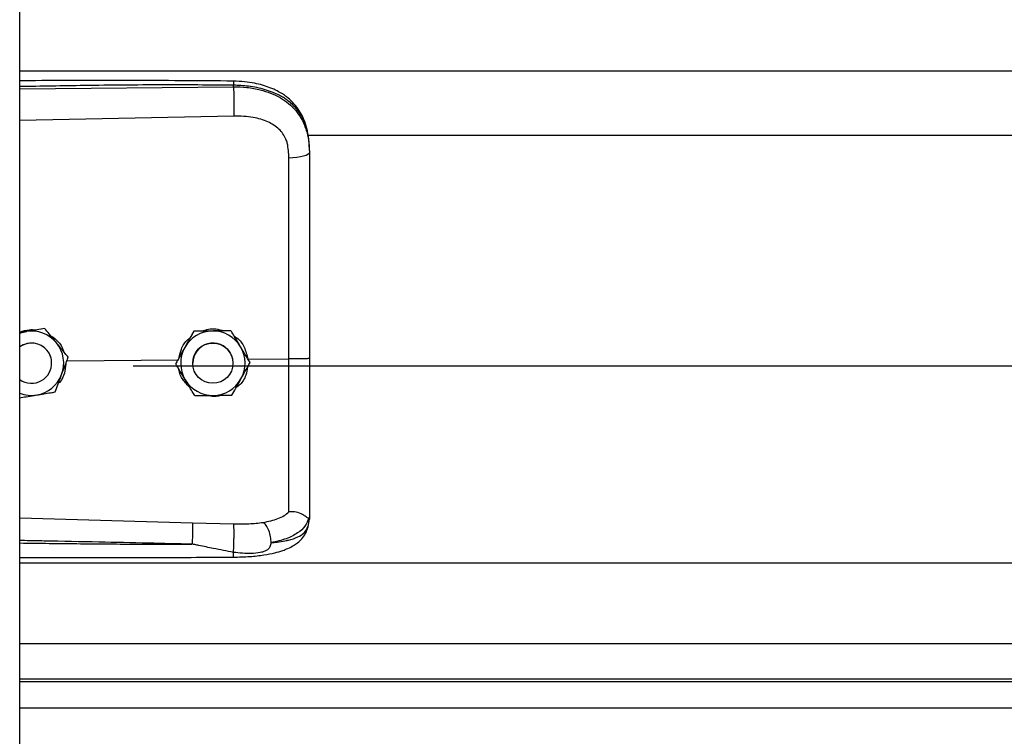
# Model space of a CAD drawing. Header units: inches. Extents: x 170 to 284, y 215 to 248.
# Tile 515 of 656: x 202.5 to 202.762, y 242.43 to 242.621. Entities that reach past the tile are written whole.
import ezdxf

# ---------------------------------------------------------------- set-up
doc = ezdxf.new("R2010")
doc.units = ezdxf.units.IN
doc.header["$LTSCALE"] = 0.25
doc.header["$MEASUREMENT"] = 0
doc.layers.add('LH FRONT OF HOOD', color=7, linetype='Continuous')

msp = doc.modelspace()

# ---------------------------------------------------------------- linework, layer by layer
at = {"layer": 'LH FRONT OF HOOD'}
for p, q in [((202.5003237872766, 239.8211148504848), (202.5003237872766, 244.0215643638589)), ((202.5003237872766, 242.6070511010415), (206.5326438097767, 242.6070511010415)), ((202.5003237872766, 242.6023027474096), (202.5571710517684, 242.6028394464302)), ((202.5571710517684, 242.6028394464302), (202.5571710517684, 242.603250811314)), ((202.557267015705, 242.5950506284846), (202.5003237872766, 242.5938410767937)), ((202.5768719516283, 242.589975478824), (206.4560926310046, 242.589975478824)), ((202.5773665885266, 242.5859162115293), (202.5773665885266, 242.5854278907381)), ((202.5020983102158, 242.5377747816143), (202.5003237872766, 242.5374859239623)), ((202.5069763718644, 242.5385709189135), (202.5060478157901, 242.5384198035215)), ((202.5069763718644, 242.5385692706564), (202.5069763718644, 242.5385709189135)), ((202.5466154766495, 242.5378111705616), (202.5466154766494, 242.5378128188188)), ((202.5564989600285, 242.5379594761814), (202.5564989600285, 242.5379611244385)), ((202.5088241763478, 242.5293249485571), (202.5088241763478, 242.5293257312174)), ((202.5128579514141, 242.5299322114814), (202.5425559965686, 242.530216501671)), ((202.5132301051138, 242.5309144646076), (202.5132301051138, 242.5309161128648)), ((202.5304915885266, 242.5285830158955), (206.5024760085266, 242.5285830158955)), ((202.5418021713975, 242.5291776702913), (202.5418021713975, 242.5291793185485)), ((202.5463354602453, 242.5293257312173), (202.5463354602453, 242.5293249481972)), ((202.5570358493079, 242.5293249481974), (202.5570358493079, 242.5293257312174)), ((202.5609953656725, 242.5303930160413), (202.5719089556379, 242.5304974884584)), ((202.5615691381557, 242.5294742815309), (202.5615691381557, 242.529475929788)), ((202.5003237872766, 242.4881693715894), (202.5462594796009, 242.4868375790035)), ((202.5462594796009, 242.4868375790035), (202.5572451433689, 242.4865754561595)), ((202.5770268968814, 242.485860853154), (202.5773665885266, 242.4878460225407)), ((202.5773665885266, 242.4883748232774), (202.5773665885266, 242.4878460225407)), ((202.5003237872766, 242.4761974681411), (206.5326438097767, 242.4761974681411)), ((202.5003237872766, 242.4548184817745), (206.5326438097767, 242.4548184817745)), ((206.5326438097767, 242.4453332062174), (202.5003237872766, 242.4453332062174)), ((202.5003237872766, 242.4446938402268), (206.5326438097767, 242.4446938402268)), ((202.5003237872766, 242.4376757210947), (206.5326438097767, 242.4376757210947))]:
    msp.add_line(p, q, dxfattribs=at)
at = {"layer": 'LH FRONT OF HOOD', "flags": 128}
for points in [[(202.5773665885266, 242.5854278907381), (202.577262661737, 242.5851321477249), (202.5769547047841, 242.5848472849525), (202.5764540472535, 242.584583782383), (202.5757791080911, 242.5843513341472), (202.5749547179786, 242.5841584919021), (202.5740112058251, 242.5840123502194), (202.5729832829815, 242.5839182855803), (202.5719087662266, 242.5838797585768)], [(202.5003237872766, 242.5372853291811), (202.501007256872, 242.5375229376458), (202.5020983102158, 242.5377747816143)], [(202.5562784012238, 242.532070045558), (202.5568832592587, 242.5305943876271), (202.5570358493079, 242.5293257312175)]]:
    msp.add_lwpolyline(points, dxfattribs=at)
at = {"layer": 'LH FRONT OF HOOD'}
msp.add_circle((202.5516856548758, 242.5293249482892), 0.005350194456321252, dxfattribs=at)
for centre, radius, start, end in [((202.5034739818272, 242.5293257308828), 0.008560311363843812, 39.24773070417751, 99.24772960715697), ((202.5516856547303, 242.529325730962), 0.008560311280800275, 90.85968127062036, 150.8596805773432), ((202.5516856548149, 242.5293257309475), 0.008560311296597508, 30.85968260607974, 90.85968183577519), ((202.5034739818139, 242.5293257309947), 0.00535019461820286, 39.24773075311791, 126.0718980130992), ((202.5034739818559, 242.5293249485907), 0.005350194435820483, 300.009742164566, 126.0718999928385), ((202.5034739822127, 242.5293257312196), 0.00856031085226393, 339.2477292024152, 39.24773059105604), ((202.5516856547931, 242.5293257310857), 0.005350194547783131, 30.85968222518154, 179.9999985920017), ((202.5516856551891, 242.5293257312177), 0.008560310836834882, 330.8596808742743, 30.85968233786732), ((202.5034739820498, 242.529325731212), 0.005350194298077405, 5.904086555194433e-08, 39.24773054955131), ((202.5516856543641, 242.5293257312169), 0.00856031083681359, 150.8596808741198, 210.8596823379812), ((202.5034739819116, 242.5293257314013), 0.008560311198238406, 279.2477290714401, 339.2477287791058), ((202.5034739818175, 242.5293249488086), 0.005350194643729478, 233.9281021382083, 300.009741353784), ((202.5516856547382, 242.5293257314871), 0.008560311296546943, 210.8596826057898, 270.8596818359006), ((202.5516856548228, 242.5293257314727), 0.008560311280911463, 270.8596812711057, 330.8596805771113), ((202.5034739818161, 242.5293257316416), 0.00856031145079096, 248.4076756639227, 279.2477294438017)]:
    msp.add_arc(centre, radius, start, end, dxfattribs=at)
for points, knots in [([(202.5571524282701, 242.6043429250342), (202.5479354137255, 242.6044108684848), (202.5298485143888, 242.6045441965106), (202.5109049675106, 242.6044868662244), (202.5011792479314, 242.6044340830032), (202.5003237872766, 242.6044294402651)], [0, 0, 0, 0, 0.4865830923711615, 0.9548405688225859, 1, 1, 1, 1]), ([(202.5571522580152, 242.6043270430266), (202.5571534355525, 242.6043310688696), (202.5571574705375, 242.6043448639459), (202.5571626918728, 242.604229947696), (202.5571693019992, 242.6039371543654), (202.5571703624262, 242.6035212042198), (202.5571710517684, 242.603250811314)], [0, 0, 0, 0, 0.09787641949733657, 0.3353863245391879, 0.5679606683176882, 1, 1, 1, 1]), ([(202.5772801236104, 242.5879593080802), (202.5771611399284, 242.5890297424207), (202.5769457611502, 242.5909673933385), (202.576200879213, 242.5934860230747), (202.5753436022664, 242.595395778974), (202.574268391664, 242.5971484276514), (202.5729533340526, 242.5987366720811), (202.5714826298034, 242.6000316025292), (202.5701089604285, 242.6009914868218), (202.568666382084, 242.6018229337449), (202.5662881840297, 242.6028900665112), (202.5633517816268, 242.6037029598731), (202.560042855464, 242.604231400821), (202.5581510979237, 242.6043043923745), (202.5571524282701, 242.6043429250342)], [0, 0, 0, 0, 0.1084465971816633, 0.1963050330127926, 0.2691828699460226, 0.3279968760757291, 0.4149595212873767, 0.4916410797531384, 0.5389760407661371, 0.5941910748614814, 0.6694152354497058, 0.8148545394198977, 0.9022606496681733, 1, 1, 1, 1]), ([(202.5571710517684, 242.603250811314), (202.5508652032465, 242.6032901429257), (202.5376261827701, 242.6033727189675), (202.518676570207, 242.6031915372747), (202.5060360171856, 242.6029705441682), (202.5003237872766, 242.6028706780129)], [0, 0, 0, 0, 0.3326703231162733, 0.6984356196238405, 1, 1, 1, 1]), ([(202.5773665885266, 242.5859162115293), (202.5773038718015, 242.5872726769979), (202.5771854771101, 242.589833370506), (202.5762159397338, 242.593324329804), (202.5749267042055, 242.5957362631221), (202.5735628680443, 242.5974389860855), (202.5724799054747, 242.598482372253), (202.571420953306, 242.5993108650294), (202.5704315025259, 242.5999708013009), (202.5691971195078, 242.600665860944), (202.5676031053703, 242.6013915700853), (202.5649393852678, 242.6022995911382), (202.5614042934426, 242.6030595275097), (202.5584977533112, 242.603190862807), (202.5571710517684, 242.603250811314)], [0, 0, 0, 0, 0.1307156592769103, 0.2467609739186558, 0.3577928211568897, 0.4170971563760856, 0.4791482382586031, 0.5177152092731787, 0.5590896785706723, 0.6032945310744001, 0.6633484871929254, 0.7353692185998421, 0.8792082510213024, 0.9999999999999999, 0.9999999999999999, 0.9999999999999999, 0.9999999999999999]), ([(202.5571710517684, 242.6028394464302), (202.5571927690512, 242.6022635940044), (202.5572378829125, 242.6010673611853), (202.5572788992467, 242.598842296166), (202.5572921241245, 242.5966649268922), (202.5572751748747, 242.5955752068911), (202.557267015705, 242.5950506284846)], [0, 0, 0, 0, 0.2406941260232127, 0.499999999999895, 0.7593058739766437, 1, 1, 1, 1]), ([(202.5571710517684, 242.6028394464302), (202.5583678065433, 242.6028077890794), (202.5608000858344, 242.6027434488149), (202.5641296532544, 242.6021246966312), (202.5671080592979, 242.6011815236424), (202.5696396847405, 242.5999679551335), (202.5718852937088, 242.5984220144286), (202.573747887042, 242.5965868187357), (202.5752415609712, 242.5944516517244), (202.5764108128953, 242.5918970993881), (202.5772076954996, 242.5888207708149), (202.5773131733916, 242.5865684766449), (202.5773665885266, 242.5854278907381)], [0, 0, 0, 0, 0.1094013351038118, 0.2223468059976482, 0.315179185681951, 0.4102231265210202, 0.5012749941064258, 0.5946006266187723, 0.6834485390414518, 0.7745330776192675, 0.8858211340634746, 1, 1, 1, 1]), ([(202.5714831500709, 242.5878130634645), (202.5714831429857, 242.5878130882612), (202.5713805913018, 242.5881719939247), (202.5708853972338, 242.5895781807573), (202.5693493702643, 242.5917808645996), (202.5662823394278, 242.5936841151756), (202.5621661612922, 242.5948957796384), (202.559013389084, 242.5949954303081), (202.557267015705, 242.5950506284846)], [0, 0, 0, 0, 4.497367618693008e-06, 0.06509473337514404, 0.261670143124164, 0.4753105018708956, 0.709365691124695, 1, 1, 1, 1]), ([(202.5719087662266, 242.5838797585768), (202.571838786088, 242.5852043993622), (202.5717688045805, 242.5865290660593), (202.5714831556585, 242.5878130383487), (202.5714831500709, 242.5878130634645)], [0, 0, 0, 0, 0.999980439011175, 1, 1, 1, 1]), ([(202.5719089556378, 242.5304974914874), (202.5719089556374, 242.5304975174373), (202.5719088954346, 242.5338838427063), (202.5719088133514, 242.540930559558), (202.5719087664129, 242.5516037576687), (202.5719087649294, 242.5624798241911), (202.5719087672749, 242.5732671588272), (202.571908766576, 242.5803422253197), (202.5719087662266, 242.5838797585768)], [0, 0, 0, 0, 1.439079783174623e-06, 0.1877923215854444, 0.3908439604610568, 0.5938956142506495, 0.796947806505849, 1, 1, 1, 1]), ([(202.5773665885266, 242.5854278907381), (202.5773665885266, 242.5817977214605), (202.5773665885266, 242.5745268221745), (202.5773665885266, 242.563446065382), (202.5773665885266, 242.5522634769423), (202.5773665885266, 242.5412947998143), (202.5773665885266, 242.5340469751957), (202.5773665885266, 242.5305671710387)], [0, 0, 0, 0, 0.2027568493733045, 0.4061035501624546, 0.60886041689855, 0.8122072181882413, 1, 1, 1, 1]), ([(202.5003237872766, 242.5376048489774), (202.5011614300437, 242.5378854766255), (202.5025706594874, 242.5383575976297), (202.5040437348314, 242.5382389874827), (202.5046412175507, 242.5381908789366)], [0, 0, 0, 0, 0.5943977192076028, 1, 1, 1, 1]), ([(202.5069763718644, 242.5385692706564), (202.506300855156, 242.5384592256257), (202.5049339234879, 242.5382365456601), (202.5032688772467, 242.5379653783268), (202.5023156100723, 242.537810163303), (202.5020983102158, 242.5377747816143)], [0, 0, 0, 0, 0.42997043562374, 0.870060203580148, 0.9999999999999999, 0.9999999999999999, 0.9999999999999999, 0.9999999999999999]), ([(202.5101032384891, 242.534743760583), (202.5099795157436, 242.5348952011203), (202.5090118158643, 242.5360796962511), (202.5079506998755, 242.5373784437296), (202.5070713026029, 242.5384547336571), (202.5069763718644, 242.5385709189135)], [0, 0, 0, 0, 0.1156468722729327, 0.9045342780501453, 1, 1, 1, 1]), ([(202.5101032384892, 242.5347416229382), (202.5099795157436, 242.5348930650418), (202.5090118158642, 242.5360775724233), (202.5079506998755, 242.5373765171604), (202.5070713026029, 242.5384530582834), (202.5069763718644, 242.5385692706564)], [0, 0, 0, 0, 0.115646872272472, 0.9045342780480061, 1, 1, 1, 1]), ([(202.5082475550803, 242.5368749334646), (202.5088969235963, 242.536447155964), (202.5103878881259, 242.5354649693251), (202.5116895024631, 242.5337324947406), (202.5119654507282, 242.5324961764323), (202.512020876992, 242.5322478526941)], [0, 0, 0, 0, 0.381422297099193, 0.875754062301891, 1, 1, 1, 1]), ([(202.5466154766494, 242.5378128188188), (202.5462822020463, 242.5372150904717), (202.5456078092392, 242.5360055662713), (202.5447863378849, 242.5345321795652), (202.5443160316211, 242.5336886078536), (202.5442088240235, 242.5334963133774)], [0, 0, 0, 0, 0.4299704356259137, 0.8700602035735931, 1, 1, 1, 1]), ([(202.5466154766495, 242.5378111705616), (202.5462822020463, 242.5372133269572), (202.5456078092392, 242.5360035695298), (202.5447863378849, 242.5345300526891), (202.5443160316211, 242.5336864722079), (202.5442088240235, 242.5334941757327)], [0, 0, 0, 0, 0.4299704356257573, 0.8700602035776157, 1, 1, 1, 1]), ([(202.551557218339, 242.5378872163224), (202.5502851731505, 242.5378680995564), (202.5485886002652, 242.5378426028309), (202.5470103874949, 242.5378187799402), (202.5466154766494, 242.5378128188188)], [0, 0, 0, 0, 0.7497733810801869, 0.9999999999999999, 0.9999999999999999, 0.9999999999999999, 0.9999999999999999]), ([(202.551557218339, 242.5378850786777), (202.5502851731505, 242.5378660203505), (202.5485886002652, 242.537840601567), (202.5470103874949, 242.5378170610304), (202.5466154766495, 242.5378111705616)], [0, 0, 0, 0, 0.749773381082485, 1, 1, 1, 1]), ([(202.5487618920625, 242.5378451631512), (202.5493308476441, 242.5380584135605), (202.5505122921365, 242.538501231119), (202.5525568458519, 242.5385563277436), (202.5538940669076, 242.5381495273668), (202.5546062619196, 242.5379328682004)], [0, 0, 0, 0, 0.3027399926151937, 0.6286439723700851, 1, 1, 1, 1]), ([(202.5564989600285, 242.5379611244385), (202.5558146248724, 242.5379509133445), (202.5544298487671, 242.537930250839), (202.5527430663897, 242.5379050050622), (202.5517773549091, 242.5378905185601), (202.551557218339, 242.5378872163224)], [0, 0, 0, 0, 0.4299704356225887, 0.870060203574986, 0.9999999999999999, 0.9999999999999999, 0.9999999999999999, 0.9999999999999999]), ([(202.5564989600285, 242.5379594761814), (202.5558146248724, 242.5379491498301), (202.5544298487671, 242.5379282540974), (202.5527430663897, 242.5379028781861), (202.5517773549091, 242.5378883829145), (202.551557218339, 242.5378850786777)], [0, 0, 0, 0, 0.4299704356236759, 0.8700602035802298, 1, 1, 1, 1]), ([(202.5590340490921, 242.5337187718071), (202.5589337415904, 242.5338866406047), (202.5581491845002, 242.5351996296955), (202.5572888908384, 242.5366392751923), (202.5565759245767, 242.5378323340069), (202.5564989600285, 242.5379611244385)], [0, 0, 0, 0, 0.1156468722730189, 0.9045342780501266, 1, 1, 1, 1]), ([(202.5590340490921, 242.5337166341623), (202.5589337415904, 242.5338845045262), (202.5581491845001, 242.5351975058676), (202.5572888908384, 242.5366373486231), (202.5565759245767, 242.5378306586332), (202.5564989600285, 242.5379594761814)], [0, 0, 0, 0, 0.1156468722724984, 0.9045342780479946, 1, 1, 1, 1]), ([(202.5573738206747, 242.5364971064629), (202.5576189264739, 242.5363492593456), (202.5587517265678, 242.5356659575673), (202.5602255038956, 242.5335665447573), (202.5607326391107, 242.5314760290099), (202.5609953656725, 242.5303930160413)], [0, 0, 0, 0, 0.1174426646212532, 0.5427821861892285, 1, 1, 1, 1]), ([(202.5132301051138, 242.5309161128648), (202.5129660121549, 242.5312394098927), (202.5119668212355, 242.532462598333), (202.5108931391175, 242.5337768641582), (202.5101032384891, 242.534743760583)], [0, 0, 0, 0, 0.2643068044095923, 1, 1, 1, 1]), ([(202.5132301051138, 242.5309144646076), (202.5129660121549, 242.5312376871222), (202.5119668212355, 242.5324605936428), (202.5108931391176, 242.5337747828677), (202.5101032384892, 242.5347416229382)], [0, 0, 0, 0, 0.2643068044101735, 1, 1, 1, 1]), ([(202.5427198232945, 242.5308254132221), (202.5428822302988, 242.5315773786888), (202.5432611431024, 242.5333317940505), (202.5443905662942, 242.5351722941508), (202.5454303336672, 242.5359036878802), (202.545628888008, 242.5360433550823)], [0, 0, 0, 0, 0.3776771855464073, 0.8811610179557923, 1, 1, 1, 1]), ([(202.5615691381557, 242.529475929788), (202.5613550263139, 242.5298342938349), (202.5605449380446, 242.5311901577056), (202.5596744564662, 242.5326469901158), (202.5590340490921, 242.5337187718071)], [0, 0, 0, 0, 0.2643068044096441, 1, 1, 1, 1]), ([(202.5615691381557, 242.5294742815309), (202.5613550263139, 242.5298325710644), (202.5605449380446, 242.5311881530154), (202.5596744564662, 242.5326449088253), (202.5590340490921, 242.5337166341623)], [0, 0, 0, 0, 0.2643068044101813, 1, 1, 1, 1]), ([(202.5442088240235, 242.5334963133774), (202.54358933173, 242.5323851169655), (202.54276309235, 242.5309030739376), (202.541994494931, 242.5295243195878), (202.5418021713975, 242.5291793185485)], [0, 0, 0, 0, 0.7497733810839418, 0.9999999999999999, 0.9999999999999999, 0.9999999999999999, 0.9999999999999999]), ([(202.5442088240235, 242.5334941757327), (202.54358933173, 242.5323830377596), (202.54276309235, 242.5309010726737), (202.541994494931, 242.5295226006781), (202.5418021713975, 242.5291776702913)], [0, 0, 0, 0, 0.7497733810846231, 1, 1, 1, 1]), ([(202.5125641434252, 242.52915677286), (202.5124880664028, 242.5283310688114), (202.5123259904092, 242.5265719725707), (202.5114771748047, 242.5247640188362), (202.5106929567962, 242.5240633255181), (202.5106041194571, 242.5239839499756)], [0, 0, 0, 0, 0.4395923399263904, 0.9365162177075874, 1, 1, 1, 1]), ([(202.5114789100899, 242.5262925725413), (202.5119296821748, 242.5274822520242), (202.5125308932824, 242.5290689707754), (202.513090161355, 242.5305450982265), (202.5132301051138, 242.5309144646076)], [0, 0, 0, 0, 0.7497733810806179, 1, 1, 1, 1]), ([(202.5443372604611, 242.5249348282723), (202.5442369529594, 242.5251026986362), (202.5434523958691, 242.5264156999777), (202.5425921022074, 242.5278555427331), (202.5418791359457, 242.5290488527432), (202.5418021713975, 242.5291776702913)], [0, 0, 0, 0, 0.1156468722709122, 0.9045342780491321, 1, 1, 1, 1]), ([(202.5591624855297, 242.525157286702), (202.5597819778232, 242.5262684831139), (202.5606082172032, 242.5277505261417), (202.5613768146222, 242.5291292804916), (202.5615691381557, 242.5294742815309)], [0, 0, 0, 0, 0.7497733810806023, 1, 1, 1, 1]), ([(202.5719087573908, 242.4898069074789), (202.5719087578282, 242.4900696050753), (202.5719087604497, 242.4916440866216), (202.5719087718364, 242.4950754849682), (202.5719088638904, 242.5006768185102), (202.5719091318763, 242.507116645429), (202.5719094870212, 242.5143426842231), (202.5719097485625, 242.522217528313), (202.5719097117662, 242.5277455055), (202.5719096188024, 242.5304974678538), (202.5719096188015, 242.5304974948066)], [0, 0, 0, 0, 0.03155846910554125, 0.1891461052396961, 0.3467338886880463, 0.5043277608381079, 0.6619226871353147, 0.8309600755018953, 0.9999983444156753, 1, 1, 1, 1]), ([(202.5773665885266, 242.5305671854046), (202.5772853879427, 242.5305558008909), (202.5771229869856, 242.5305330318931), (202.5758701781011, 242.5305050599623), (202.5740727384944, 242.5304890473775), (202.5726306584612, 242.5304946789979), (202.5719096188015, 242.5304974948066)], [0, 0, 0, 0, 0.2500007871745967, 0.5000009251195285, 0.7500005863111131, 1, 1, 1, 1]), ([(202.5773665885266, 242.5305671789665), (202.5773665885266, 242.5275298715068), (202.5773665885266, 242.5213544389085), (202.5773665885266, 242.5125674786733), (202.5773665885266, 242.504400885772), (202.5773665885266, 242.4978208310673), (202.5773665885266, 242.4924361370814), (202.5773665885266, 242.4897356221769), (202.5773665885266, 242.4883748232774)], [0, 0, 0, 0, 0.1870908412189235, 0.3803918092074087, 0.5558755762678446, 0.7364481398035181, 0.8671952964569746, 1, 1, 1, 1]), ([(202.509727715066, 242.5216711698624), (202.5099702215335, 242.5223111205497), (202.5104609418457, 242.523606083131), (202.5110586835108, 242.5251835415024), (202.5114009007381, 242.5260866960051), (202.5114789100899, 242.5262925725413)], [0, 0, 0, 0, 0.4299704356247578, 0.8700602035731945, 0.9999999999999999, 0.9999999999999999, 0.9999999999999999, 0.9999999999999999]), ([(202.5456180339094, 242.522791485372), (202.5449669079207, 242.5234536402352), (202.5436188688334, 242.5248245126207), (202.5427172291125, 242.5266953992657), (202.5426726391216, 242.5277084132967), (202.5426720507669, 242.5277217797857)], [0, 0, 0, 0, 0.4797011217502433, 0.9931347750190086, 1, 1, 1, 1]), ([(202.5608892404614, 242.5282546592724), (202.5607771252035, 242.5275413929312), (202.5605144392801, 242.5258702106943), (202.5593601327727, 242.5239474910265), (202.5582254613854, 242.523096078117), (202.5578606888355, 242.5228223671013)], [0, 0, 0, 0, 0.3356490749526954, 0.7864254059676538, 1, 1, 1, 1]), ([(202.5468723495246, 242.5206924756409), (202.5466582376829, 242.5210507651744), (202.5458481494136, 242.5224063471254), (202.5449776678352, 242.5238631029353), (202.5443372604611, 242.5249348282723)], [0, 0, 0, 0, 0.2643068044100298, 1, 1, 1, 1]), ([(202.5567558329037, 242.5208407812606), (202.5570891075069, 242.5214385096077), (202.557763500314, 242.5226480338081), (202.5585849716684, 242.5241214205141), (202.5590552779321, 242.5249649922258), (202.5591624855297, 242.525157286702)], [0, 0, 0, 0, 0.4299704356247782, 0.8700602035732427, 1, 1, 1, 1]), ([(202.5003237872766, 242.5201399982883), (202.5008835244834, 242.5202310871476), (202.5021352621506, 242.5204347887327), (202.5036792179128, 242.5206861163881), (202.5046323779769, 242.5208413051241), (202.5048496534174, 242.5208766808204)], [0, 0, 0, 0, 0.3844201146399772, 0.8596768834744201, 1, 1, 1, 1]), ([(202.5048496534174, 242.5208766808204), (202.5061053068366, 242.521081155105), (202.5077800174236, 242.5213538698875), (202.5093378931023, 242.5216076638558), (202.509727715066, 242.5216711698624)], [0, 0, 0, 0, 0.7497733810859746, 1, 1, 1, 1]), ([(202.5468723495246, 242.5206924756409), (202.5475566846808, 242.5207026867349), (202.5489414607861, 242.5207233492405), (202.5506282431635, 242.5207485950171), (202.5515939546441, 242.5207630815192), (202.5518140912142, 242.520766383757)], [0, 0, 0, 0, 0.4299704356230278, 0.8700602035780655, 1, 1, 1, 1]), ([(202.5539583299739, 242.5207986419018), (202.5538644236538, 242.5207620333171), (202.5530900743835, 242.5204601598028), (202.5517940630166, 242.5204011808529), (202.5506860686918, 242.5206537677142), (202.550292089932, 242.5207435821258)], [0, 0, 0, 0, 0.0816716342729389, 0.6734623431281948, 1, 1, 1, 1]), ([(202.5518140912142, 242.520766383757), (202.5530861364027, 242.520785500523), (202.554782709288, 242.5208109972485), (202.5563609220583, 242.5208348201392), (202.5567558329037, 242.5208407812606)], [0, 0, 0, 0, 0.7497733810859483, 1, 1, 1, 1]), ([(202.5650745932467, 242.4869828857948), (202.566448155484, 242.4872707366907), (202.5685325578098, 242.4877075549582), (202.5707083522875, 242.4887482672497), (202.5715073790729, 242.4894535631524), (202.5719087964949, 242.4898078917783)], [0, 0, 0, 0, 0.4901989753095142, 0.7438846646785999, 0.9999999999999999, 0.9999999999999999, 0.9999999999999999, 0.9999999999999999]), ([(202.5771695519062, 242.4881244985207), (202.5771204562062, 242.488115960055), (202.5770196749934, 242.488098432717), (202.5767280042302, 242.4882846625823), (202.5762625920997, 242.488615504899), (202.5753863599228, 242.4891955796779), (202.5739071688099, 242.4898137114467), (202.5725663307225, 242.4898098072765), (202.5719087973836, 242.4898078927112)], [0, 0, 0, 0, 0.1136768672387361, 0.2333502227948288, 0.3620694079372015, 0.501916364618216, 0.7557448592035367, 0.9999999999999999, 0.9999999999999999, 0.9999999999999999, 0.9999999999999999]), ([(202.546259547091, 242.4868375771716), (202.5462661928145, 242.4865987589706), (202.5462764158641, 242.4862313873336), (202.5462743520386, 242.4853694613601), (202.5462667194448, 242.4845946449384), (202.5462524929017, 242.4837341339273), (202.5462275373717, 242.482574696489), (202.5462011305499, 242.4817312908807), (202.5461839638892, 242.4811830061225)], [0, 0, 0, 0, 0.2394514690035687, 0.3683457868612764, 0.4999761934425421, 0.6316105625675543, 0.7605158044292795, 0.9999999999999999, 0.9999999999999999, 0.9999999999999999, 0.9999999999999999]), ([(202.5571597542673, 242.4790049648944), (202.5571757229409, 242.4792455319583), (202.5572094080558, 242.4797529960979), (202.5572542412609, 242.4807631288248), (202.5572912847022, 242.4819505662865), (202.5573140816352, 242.4832224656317), (202.5573192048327, 242.4844259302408), (202.5573067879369, 242.4854218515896), (202.5572816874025, 242.486161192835), (202.5572568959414, 242.4864422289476), (202.5572451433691, 242.4865754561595)], [0, 0, 0, 0, 0.1098512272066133, 0.2317256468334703, 0.3631776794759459, 0.4999999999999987, 0.6368223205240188, 0.7682743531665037, 0.890148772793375, 1, 1, 1, 1]), ([(202.5572451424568, 242.4865754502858), (202.5585972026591, 242.4865681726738), (202.5612992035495, 242.4865536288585), (202.5638058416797, 242.4868381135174), (202.5650581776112, 242.4869802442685)], [0, 0, 0, 0, 0.5003922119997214, 1, 1, 1, 1]), ([(202.5671636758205, 242.4815817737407), (202.567138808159, 242.4821117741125), (202.5670871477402, 242.4832128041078), (202.5666114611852, 242.4848752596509), (202.5659067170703, 242.4862633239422), (202.5653435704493, 242.486748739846), (202.565072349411, 242.4869825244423)], [0, 0, 0, 0, 0.2405618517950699, 0.4997464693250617, 0.7590693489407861, 1, 1, 1, 1]), ([(202.5771737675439, 242.4881243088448), (202.5768981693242, 242.4874023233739), (202.5763321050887, 242.4859194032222), (202.5742792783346, 242.4840861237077), (202.5712910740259, 242.4825280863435), (202.5685640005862, 242.4819049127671), (202.5671641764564, 242.4815850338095)], [0, 0, 0, 0, 0.2305257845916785, 0.4734878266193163, 0.7297379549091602, 0.9999999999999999, 0.9999999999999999, 0.9999999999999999, 0.9999999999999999]), ([(202.5773665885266, 242.4883748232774), (202.5773665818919, 242.4883735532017), (202.5773665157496, 242.4883608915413), (202.5773593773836, 242.4882567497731), (202.5772609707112, 242.4881783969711), (202.5771732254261, 242.4881085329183)], [0, 0, 0, 0, 0.01193493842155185, 0.118981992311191, 1, 1, 1, 1]), ([(202.5571140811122, 242.4777517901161), (202.5586021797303, 242.4777878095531), (202.5613833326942, 242.4778551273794), (202.565118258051, 242.4782781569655), (202.5679935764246, 242.4788374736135), (202.5700949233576, 242.4794459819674), (202.5716777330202, 242.4800541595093), (202.5730534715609, 242.4807494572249), (202.5743254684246, 242.4816322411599), (202.5754526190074, 242.4827070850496), (202.5764664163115, 242.4841259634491), (202.5768210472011, 242.4852279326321), (202.5770099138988, 242.4858148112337)], [0, 0, 0, 0, 0.1696911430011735, 0.3171409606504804, 0.4424359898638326, 0.5384364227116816, 0.6083291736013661, 0.6840959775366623, 0.7426779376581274, 0.8151683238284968, 0.9015637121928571, 1, 1, 1, 1]), ([(202.5671652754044, 242.4815832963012), (202.5677115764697, 242.4816403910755), (202.5690165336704, 242.4817767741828), (202.570415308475, 242.4820048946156), (202.5713702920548, 242.4821987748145), (202.5726036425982, 242.482476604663), (202.5742899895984, 242.4830428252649), (202.5761097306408, 242.4841683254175), (202.5767152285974, 242.4852857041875), (202.5770268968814, 242.485860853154)], [0, 0, 0, 0, 0.1091879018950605, 0.2608187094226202, 0.3077983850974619, 0.3355235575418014, 0.5627886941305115, 0.7749539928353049, 1, 1, 1, 1]), ([(202.5461838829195, 242.4811806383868), (202.5422838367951, 242.4812799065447), (202.5340137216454, 242.4814904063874), (202.5209017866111, 242.4817725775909), (202.5099538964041, 242.4819851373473), (202.502937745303, 242.4821132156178), (202.5007627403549, 242.4821512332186), (202.5003237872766, 242.4821589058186)], [0, 0, 0, 0, 0.2551597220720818, 0.5410705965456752, 0.8577348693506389, 0.9712884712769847, 1, 1, 1, 1]), ([(202.5003237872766, 242.4815138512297), (202.5029214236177, 242.4814818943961), (202.5079874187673, 242.4814195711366), (202.5155515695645, 242.4813387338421), (202.5232037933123, 242.4812694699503), (202.5309617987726, 242.4812178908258), (202.5386843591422, 242.4811848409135), (202.5437212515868, 242.4811820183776), (202.5461838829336, 242.4811806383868)], [0, 0, 0, 0, 0.1699411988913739, 0.3314248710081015, 0.4948424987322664, 0.6705311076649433, 0.8389164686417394, 1, 1, 1, 1]), ([(202.5671650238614, 242.4815800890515), (202.567090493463, 242.4812097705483), (202.5669865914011, 242.4806935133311), (202.5666148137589, 242.4800961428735), (202.5661941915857, 242.4796632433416), (202.5653904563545, 242.4792187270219), (202.5639131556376, 242.478857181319), (202.561152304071, 242.478617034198), (202.5587555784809, 242.4788499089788), (202.5571597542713, 242.4790049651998)], [0, 0, 0, 0, 0.1001269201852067, 0.1395859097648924, 0.1897135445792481, 0.2582342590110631, 0.3697357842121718, 0.5803479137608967, 1, 1, 1, 1]), ([(202.5571597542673, 242.4790049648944), (202.5553789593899, 242.4793510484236), (202.5523238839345, 242.4799447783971), (202.5488879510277, 242.4806648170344), (202.5471497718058, 242.4810221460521), (202.5466522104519, 242.4811233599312), (202.5465016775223, 242.4811493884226), (202.5464513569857, 242.481158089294)], [0, 0, 0, 0, 0.5022803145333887, 0.8616962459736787, 0.9584272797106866, 0.9861029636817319, 1, 1, 1, 1]), ([(202.5571140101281, 242.4777736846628), (202.5571147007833, 242.4777667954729), (202.5571212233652, 242.4777017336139), (202.5571321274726, 242.4778914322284), (202.5571462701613, 242.4782183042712), (202.5571549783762, 242.4786508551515), (202.5571589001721, 242.4789416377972), (202.5571597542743, 242.4790049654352)], [0, 0, 0, 0, 0.03436730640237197, 0.324566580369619, 0.6210149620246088, 0.9174633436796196, 1, 1, 1, 1]), ([(202.5003237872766, 242.4776146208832), (202.5039899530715, 242.4776153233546), (202.5154624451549, 242.4776175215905), (202.5343932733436, 242.4776453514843), (202.5496564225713, 242.4777168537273), (202.557114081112, 242.477751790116)], [0, 0, 0, 0, 0.1936599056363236, 0.6060178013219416, 0.9999999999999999, 0.9999999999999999, 0.9999999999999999, 0.9999999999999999])]:
    msp.add_open_spline(points, degree=3, knots=knots, dxfattribs=at)

doc.saveas('drawing.dxf')
